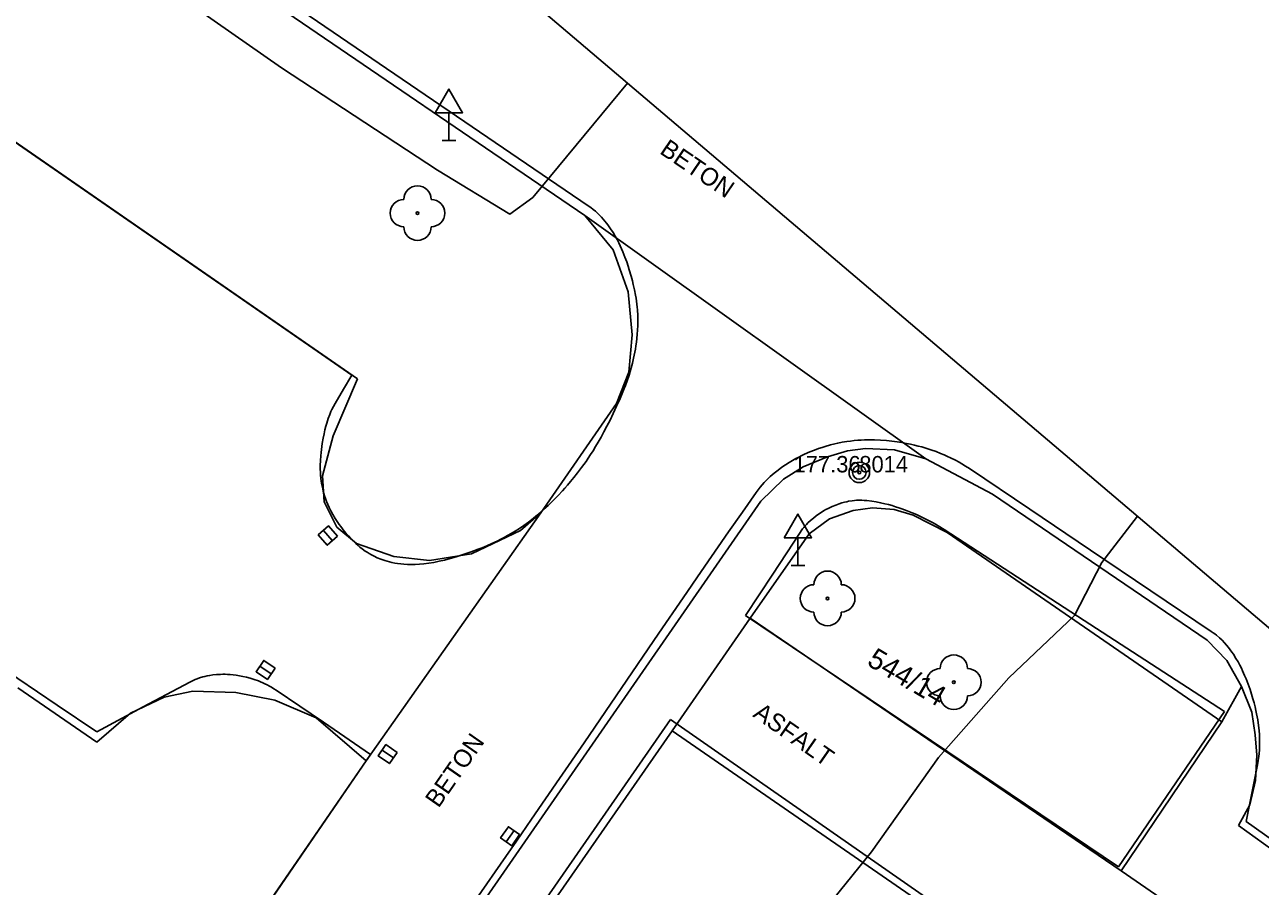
# Model space of a CAD drawing. Extents: x -540150 to -533593, y -1185082 to -1180066.
# Drawn here: x -536416.26 to -536371.05, y -1184235.42 to -1184203.89 of the extents above; entities that cross this region are included whole.
import ezdxf

# ---------------------------------------------------------------- set-up
doc = ezdxf.new("R2010")
doc.units = 0
for name, color, linetype in [('KN_HRAN_PARCEL', 7, 'Continuous'), ('KN_PARC_Č', 7, 'Continuous'), ('KN_VKP_HRAN_', 7, 'Continuous'), ('rámeček', 7, 'Continuous'), ('Vrstva 10', 7, 'Continuous'), ('Vrstva 11', 7, 'Continuous'), ('Vrstva 21', 7, 'Continuous'), ('Vrstva 22', 7, 'Continuous'), ('Vrstva 23', 7, 'Continuous'), ('Vrstva 27', 7, 'Continuous'), ('Vrstva 28', 7, 'Continuous'), ('Vrstva 34', 7, 'Continuous'), ('Vrstva 40', 7, 'Continuous'), ('Vrstva 5', 7, 'Continuous')]:
    doc.layers.add(name, color=color, linetype=linetype)

msp = doc.modelspace()

# ---------------------------------------------------------------- linework, layer by layer
at = {"layer": 'KN_HRAN_PARCEL'}
for p, q in [((-536446.221, -1184187.705), (-536404.081, -1184216.855)), ((-536395.761, -1184210.875), (-536426.511, -1184189.925)), ((-536395.761, -1184210.875), (-536394.731, -1184212.135)), ((-536395.761, -1184210.875), (-536383.281, -1184219.775)), ((-536394.731, -1184212.135), (-536394.181, -1184213.665)), ((-536394.181, -1184213.665), (-536394.031, -1184215.235)), ((-536394.031, -1184215.235), (-536394.151, -1184216.605)), ((-536404.971, -1184218.935), (-536404.081, -1184216.855)), ((-536394.151, -1184216.605), (-536394.611, -1184217.755)), ((-536397.381, -1184221.755), (-536394.611, -1184217.755)), ((-536405.371, -1184220.395), (-536404.971, -1184218.935)), ((-536386.891, -1184219.705), (-536386.151, -1184219.485)), ((-536386.151, -1184219.485), (-536385.491, -1184219.395)), ((-536385.491, -1184219.395), (-536384.431, -1184219.455)), ((-536384.431, -1184219.455), (-536383.281, -1184219.775)), ((-536387.771, -1184220.075), (-536386.891, -1184219.705)), ((-536380.851, -1184221.075), (-536383.281, -1184219.775)), ((-536405.311, -1184221.355), (-536405.371, -1184220.395)), ((-536388.501, -1184220.525), (-536387.771, -1184220.075)), ((-536389.321, -1184221.325), (-536388.501, -1184220.525)), ((-536429.131, -1184278.725), (-536389.321, -1184221.325)), ((-536404.841, -1184222.285), (-536405.311, -1184221.355)), ((-536372.991, -1184226.415), (-536380.851, -1184221.075)), ((-536397.381, -1184221.755), (-536403.771, -1184230.835)), ((-536397.381, -1184221.755), (-536398.121, -1184222.405)), ((-536385.941, -1184221.675), (-536386.811, -1184221.975)), ((-536385.241, -1184221.575), (-536385.941, -1184221.675)), ((-536384.441, -1184221.635), (-536385.241, -1184221.575)), ((-536383.751, -1184221.835), (-536384.441, -1184221.635)), ((-536382.511, -1184222.475), (-536383.751, -1184221.835)), ((-536404.121, -1184222.875), (-536404.841, -1184222.285)), ((-536386.811, -1184221.975), (-536387.551, -1184222.525)), ((-536398.121, -1184222.405), (-536399.911, -1184223.255)), ((-536389.711, -1184225.605), (-536387.551, -1184222.525)), ((-536382.511, -1184222.475), (-536372.451, -1184229.405)), ((-536402.761, -1184223.355), (-536404.121, -1184222.875)), ((-536401.451, -1184223.495), (-536402.761, -1184223.355)), ((-536399.911, -1184223.255), (-536401.451, -1184223.495)), ((-536392.571, -1184229.735), (-536389.711, -1184225.605)), ((-536389.711, -1184225.605), (-536376.141, -1184234.855)), ((-536372.991, -1184226.415), (-536372.271, -1184227.155)), ((-536372.271, -1184227.155), (-536371.731, -1184228.115)), ((-536416.511, -1184228.155), (-536413.631, -1184230.145)), ((-536372.451, -1184229.405), (-536371.731, -1184228.115)), ((-536371.731, -1184228.115), (-536371.361, -1184229.045)), ((-536412.391, -1184229.085), (-536411.161, -1184228.495)), ((-536411.161, -1184228.495), (-536410.111, -1184228.275)), ((-536410.111, -1184228.275), (-536408.541, -1184228.325)), ((-536408.541, -1184228.325), (-536407.111, -1184228.605)), ((-536407.111, -1184228.605), (-536405.601, -1184229.255)), ((-536371.361, -1184229.045), (-536371.231, -1184229.875)), ((-536413.631, -1184230.145), (-536412.391, -1184229.085)), ((-536405.601, -1184229.255), (-536403.771, -1184230.835)), ((-536376.141, -1184234.855), (-536372.451, -1184229.405)), ((-536392.571, -1184229.735), (-536408.101, -1184252.065)), ((-536382.561, -1184236.635), (-536392.571, -1184229.735)), ((-536371.231, -1184229.875), (-536371.171, -1184230.625)), ((-536403.771, -1184230.835), (-536413.971, -1184245.635)), ((-536371.171, -1184230.625), (-536371.221, -1184231.545)), ((-536371.221, -1184231.545), (-536371.431, -1184232.435)), ((-536371.431, -1184232.435), (-536371.841, -1184233.195)), ((-536368.841, -1184235.375), (-536371.841, -1184233.195))]:
    msp.add_line(p, q, dxfattribs=at)
at = {"layer": 'KN_VKP_HRAN_'}
msp.add_line((-536376.141, -1184234.855), (-536370.941, -1184238.415), dxfattribs=at)
at = {"layer": 'rámeček'}
msp.add_lwpolyline([(-536863.363, -1184184.148), (-536677.591, -1183965.383), (-535884.856, -1184638.563), (-536070.628, -1184857.328)], close=True, dxfattribs=at)
at = {"layer": 'Vrstva 10'}
for p, q in [((-536404.291, -1184216.715), (-536446.191, -1184187.745)), ((-536406.119, -1184203.383), (-536395.641, -1184210.515)), ((-536411.926, -1184228.855), (-536413.631, -1184229.765)), ((-536403.611, -1184230.595), (-536410.416, -1184240.52)), ((-536410.906, -1184251.94), (-536398.271, -1184233.765))]:
    msp.add_line(p, q, dxfattribs=at)
for points in [[(-536395.641, -1184210.515), (-536395.547, -1184210.582), (-536395.459, -1184210.651), (-536395.376, -1184210.721), (-536395.299, -1184210.792), (-536395.226, -1184210.863), (-536395.158, -1184210.935), (-536395.093, -1184211.007), (-536395.033, -1184211.078), (-536394.976, -1184211.149), (-536394.923, -1184211.219), (-536394.823, -1184211.36), (-536394.735, -1184211.496), (-536394.657, -1184211.628), (-536394.587, -1184211.754), (-536394.525, -1184211.875), (-536394.47, -1184211.989), (-536394.42, -1184212.099), (-536394.375, -1184212.202), (-536394.297, -1184212.398), (-536394.233, -1184212.572), (-536394.181, -1184212.724), (-536394.139, -1184212.859), (-536394.071, -1184213.093), (-536394.025, -1184213.269), (-536393.994, -1184213.399), (-536393.95, -1184213.594), (-536393.911, -1184213.785), (-536393.89, -1184213.899), (-536393.873, -1184214.011), (-536393.859, -1184214.119), (-536393.848, -1184214.225), (-536393.839, -1184214.328), (-536393.827, -1184214.529), (-536393.824, -1184214.718), (-536393.826, -1184214.896), (-536393.834, -1184215.064), (-536393.845, -1184215.222), (-536393.86, -1184215.371), (-536393.877, -1184215.51), (-536393.895, -1184215.641), (-536393.915, -1184215.763), (-536393.936, -1184215.878), (-536393.981, -1184216.093), (-536394.025, -1184216.281), (-536394.068, -1184216.444), (-536394.109, -1184216.587), (-536394.147, -1184216.711), (-536394.219, -1184216.928), (-536394.277, -1184217.089), (-536394.323, -1184217.209), (-536394.395, -1184217.388), (-536394.471, -1184217.565), (-536394.602, -1184217.855), (-536394.726, -1184218.12), (-536394.845, -1184218.364), (-536394.959, -1184218.589)], [(-536405.444, -1184219.841), (-536405.431, -1184219.665), (-536405.419, -1184219.545), (-536405.405, -1184219.431), (-536405.376, -1184219.216), (-536405.344, -1184219.025), (-536405.311, -1184218.859), (-536405.278, -1184218.713), (-536405.245, -1184218.587), (-536405.213, -1184218.477), (-536405.183, -1184218.382), (-536405.155, -1184218.299), (-536405.102, -1184218.157), (-536405.057, -1184218.052), (-536405.022, -1184217.975), (-536404.965, -1184217.862), (-536404.903, -1184217.751), (-536404.597, -1184217.233), (-536404.291, -1184216.715)], [(-536394.959, -1184218.589), (-536395.068, -1184218.796), (-536395.173, -1184218.987), (-536395.274, -1184219.164), (-536395.371, -1184219.328), (-536395.464, -1184219.48), (-536395.554, -1184219.621), (-536395.641, -1184219.752), (-536395.723, -1184219.874), (-536395.884, -1184220.101), (-536396.031, -1184220.296), (-536396.165, -1184220.466), (-536396.286, -1184220.614), (-536396.396, -1184220.742), (-536396.494, -1184220.854), (-536396.582, -1184220.951), (-536396.742, -1184221.121), (-536396.866, -1184221.247), (-536396.961, -1184221.342), (-536397.109, -1184221.484), (-536397.261, -1184221.625), (-536397.361, -1184221.714), (-536397.459, -1184221.799), (-536397.554, -1184221.878), (-536397.647, -1184221.952), (-536397.828, -1184222.09), (-536397.999, -1184222.213), (-536398.161, -1184222.322), (-536398.314, -1184222.42), (-536398.458, -1184222.507), (-536398.594, -1184222.585), (-536398.722, -1184222.656), (-536398.842, -1184222.719), (-536398.956, -1184222.776), (-536399.169, -1184222.878), (-536399.357, -1184222.961), (-536399.523, -1184223.03), (-536399.668, -1184223.088), (-536399.922, -1184223.182), (-536400.114, -1184223.248), (-536400.258, -1184223.295), (-536400.474, -1184223.362), (-536400.691, -1184223.425), (-536400.901, -1184223.481), (-536401.103, -1184223.528), (-536401.296, -1184223.567), (-536401.479, -1184223.597), (-536401.653, -1184223.619), (-536401.818, -1184223.635), (-536401.973, -1184223.643), (-536402.119, -1184223.646), (-536402.256, -1184223.643), (-536402.385, -1184223.636), (-536402.506, -1184223.624), (-536402.619, -1184223.609), (-536402.725, -1184223.592), (-536402.824, -1184223.572), (-536402.917, -1184223.55)], [(-536390.503, -1184222.453), (-536389.998, -1184221.729), (-536389.491, -1184221.005), (-536389.421, -1184220.909), (-536389.349, -1184220.817), (-536389.276, -1184220.731), (-536389.203, -1184220.65), (-536389.129, -1184220.573), (-536389.056, -1184220.5), (-536388.982, -1184220.431), (-536388.91, -1184220.366), (-536388.837, -1184220.304), (-536388.693, -1184220.189), (-536388.553, -1184220.086), (-536388.417, -1184219.994), (-536388.288, -1184219.911), (-536388.163, -1184219.837), (-536388.045, -1184219.771), (-536387.932, -1184219.712), (-536387.826, -1184219.659), (-536387.725, -1184219.611), (-536387.533, -1184219.527), (-536387.364, -1184219.46), (-536387.216, -1184219.405), (-536387.085, -1184219.361), (-536386.971, -1184219.325), (-536386.771, -1184219.268), (-536386.622, -1184219.231), (-536386.511, -1184219.205), (-536386.345, -1184219.172), (-536386.181, -1184219.145), (-536386.045, -1184219.126), (-536385.911, -1184219.111), (-536385.78, -1184219.1), (-536385.652, -1184219.091), (-536385.526, -1184219.086), (-536385.404, -1184219.083), (-536385.285, -1184219.082), (-536385.169, -1184219.084), (-536384.942, -1184219.093), (-536384.729, -1184219.108), (-536384.528, -1184219.129), (-536384.339, -1184219.153), (-536384.162, -1184219.181), (-536383.996, -1184219.212), (-536383.842, -1184219.244), (-536383.697, -1184219.277), (-536383.562, -1184219.311), (-536383.436, -1184219.345), (-536383.319, -1184219.379), (-536383.101, -1184219.449), (-536382.913, -1184219.516), (-536382.75, -1184219.579), (-536382.61, -1184219.637), (-536382.489, -1184219.691), (-536382.384, -1184219.74), (-536382.204, -1184219.83), (-536382.071, -1184219.902), (-536381.974, -1184219.957), (-536381.831, -1184220.044), (-536381.691, -1184220.135)], [(-536402.917, -1184223.55), (-536403.003, -1184223.526), (-536403.084, -1184223.502), (-536403.16, -1184223.477), (-536403.23, -1184223.451), (-536403.362, -1184223.396), (-536403.476, -1184223.343), (-536403.575, -1184223.291), (-536403.661, -1184223.241), (-536403.736, -1184223.195), (-536403.801, -1184223.152), (-536403.913, -1184223.071), (-536403.997, -1184223.006), (-536404.058, -1184222.954), (-536404.15, -1184222.872), (-536404.241, -1184222.785), (-536404.333, -1184222.691), (-536404.418, -1184222.599), (-536404.496, -1184222.511), (-536404.569, -1184222.424), (-536404.637, -1184222.341), (-536404.699, -1184222.259), (-536404.757, -1184222.18), (-536404.811, -1184222.104), (-536404.86, -1184222.029), (-536404.906, -1184221.957), (-536404.99, -1184221.817), (-536405.061, -1184221.685), (-536405.122, -1184221.561), (-536405.174, -1184221.444), (-536405.218, -1184221.335), (-536405.256, -1184221.232), (-536405.288, -1184221.135), (-536405.315, -1184221.044), (-536405.339, -1184220.959), (-536405.358, -1184220.879), (-536405.39, -1184220.728), (-536405.412, -1184220.597), (-536405.427, -1184220.481), (-536405.437, -1184220.379), (-536405.444, -1184220.29), (-536405.45, -1184220.135), (-536405.45, -1184220.017), (-536405.444, -1184219.841)], [(-536381.691, -1184220.135), (-536379.479, -1184221.625), (-536377.266, -1184223.115), (-536375.053, -1184224.605), (-536372.841, -1184226.095), (-536372.775, -1184226.141), (-536372.714, -1184226.187), (-536372.655, -1184226.233), (-536372.545, -1184226.327), (-536372.447, -1184226.42), (-536372.359, -1184226.512), (-536372.28, -1184226.602), (-536372.208, -1184226.688), (-536372.144, -1184226.772), (-536372.085, -1184226.853), (-536372.032, -1184226.93), (-536371.938, -1184227.079), (-536371.859, -1184227.213), (-536371.794, -1184227.334), (-536371.74, -1184227.441), (-536371.695, -1184227.536)], [(-536395.794, -1184230.169), (-536394.229, -1184227.877), (-536393.055, -1184226.158), (-536392.171, -1184224.869), (-536391.506, -1184223.902), (-536390.503, -1184222.453)], [(-536413.631, -1184229.765), (-536415.076, -1184228.79), (-536416.521, -1184227.815), (-536416.728, -1184227.673), (-536417.085, -1184227.418), (-536417.617, -1184227.03), (-536417.883, -1184226.836), (-536418.151, -1184226.645), (-536419.96, -1184225.378), (-536421.657, -1184224.193)], [(-536403.611, -1184230.595), (-536405.336, -1184229.42), (-536407.061, -1184228.245), (-536407.144, -1184228.19), (-536407.228, -1184228.14), (-536407.31, -1184228.093), (-536407.393, -1184228.049), (-536407.474, -1184228.009), (-536407.554, -1184227.972), (-536407.634, -1184227.938), (-536407.711, -1184227.907), (-536407.865, -1184227.852), (-536408.012, -1184227.806), (-536408.152, -1184227.768), (-536408.285, -1184227.738), (-536408.41, -1184227.714), (-536408.529, -1184227.696), (-536408.64, -1184227.683), (-536408.745, -1184227.673), (-536408.843, -1184227.667), (-536408.934, -1184227.664), (-536409.02, -1184227.664), (-536409.1, -1184227.665), (-536409.249, -1184227.674), (-536409.379, -1184227.687), (-536409.49, -1184227.703), (-536409.587, -1184227.721), (-536409.671, -1184227.74), (-536409.743, -1184227.758), (-536409.867, -1184227.795), (-536409.959, -1184227.827), (-536410.026, -1184227.853), (-536410.125, -1184227.897), (-536410.221, -1184227.945), (-536411.926, -1184228.855)], [(-536371.695, -1184227.536), (-536371.619, -1184227.704), (-536371.566, -1184227.833), (-536371.49, -1184228.028), (-536371.421, -1184228.225), (-536371.365, -1184228.396), (-536371.317, -1184228.556), (-536371.275, -1184228.707), (-536371.239, -1184228.849), (-536371.208, -1184228.982), (-536371.182, -1184229.107), (-536371.159, -1184229.225), (-536371.14, -1184229.335), (-536371.111, -1184229.541), (-536371.092, -1184229.721), (-536371.08, -1184229.879)], [(-536371.08, -1184229.879), (-536371.074, -1184230.017), (-536371.072, -1184230.138), (-536371.073, -1184230.243), (-536371.081, -1184230.427), (-536371.091, -1184230.565), (-536371.102, -1184230.668), (-536371.124, -1184230.822), (-536371.151, -1184230.975), (-536371.356, -1184232.01), (-536371.561, -1184233.045)], [(-536398.271, -1184233.765), (-536397.72, -1184232.97), (-536396.691, -1184231.477), (-536395.794, -1184230.169)], [(-536371.561, -1184233.045), (-536370.223, -1184233.998), (-536369.553, -1184234.473), (-536368.881, -1184234.945), (-536367.02, -1184236.241), (-536365.273, -1184237.453), (-536363.633, -1184238.587)]]:
    msp.add_lwpolyline(points, dxfattribs=at)
at = {"layer": 'Vrstva 11'}
for p, q in [((-536382.621, -1184222.365), (-536377.491, -1184225.695)), ((-536389.891, -1184225.515), (-536376.241, -1184234.705)), ((-536377.491, -1184225.695), (-536372.361, -1184229.025)), ((-536376.241, -1184234.705), (-536372.361, -1184229.025)), ((-536392.631, -1184229.315), (-536408.221, -1184251.775)), ((-536382.461, -1184236.405), (-536392.631, -1184229.315))]:
    msp.add_line(p, q, dxfattribs=at)
msp.add_lwpolyline([(-536389.891, -1184225.515), (-536388.891, -1184223.995), (-536387.891, -1184222.475), (-536387.846, -1184222.409), (-536387.799, -1184222.346), (-536387.751, -1184222.287), (-536387.702, -1184222.23), (-536387.653, -1184222.176), (-536387.603, -1184222.125), (-536387.503, -1184222.03), (-536387.403, -1184221.944), (-536387.305, -1184221.868), (-536387.21, -1184221.8), (-536387.118, -1184221.739), (-536387.03, -1184221.685), (-536386.945, -1184221.637), (-536386.865, -1184221.595), (-536386.789, -1184221.557), (-536386.717, -1184221.524), (-536386.581, -1184221.468), (-536386.46, -1184221.424), (-536386.355, -1184221.39), (-536386.262, -1184221.365), (-536386.181, -1184221.346), (-536386.111, -1184221.331), (-536385.988, -1184221.311), (-536385.897, -1184221.301), (-536385.829, -1184221.296), (-536385.729, -1184221.293), (-536385.631, -1184221.295), (-536385.538, -1184221.301), (-536385.447, -1184221.309), (-536385.269, -1184221.33), (-536385.1, -1184221.356), (-536384.941, -1184221.387), (-536384.791, -1184221.42), (-536384.65, -1184221.455), (-536384.517, -1184221.492), (-536384.393, -1184221.529), (-536384.277, -1184221.567), (-536384.168, -1184221.604), (-536383.964, -1184221.679), (-536383.787, -1184221.75), (-536383.634, -1184221.816), (-536383.501, -1184221.877), (-536383.386, -1184221.932), (-536383.188, -1184222.033), (-536383.042, -1184222.112), (-536382.934, -1184222.173), (-536382.775, -1184222.268), (-536382.621, -1184222.365)], dxfattribs=at)
at = {"layer": 'Vrstva 21'}
for radius in [0.375, 0.05]:
    msp.add_circle((-536385.721, -1184220.275), radius, dxfattribs=at)
at = {"layer": 'Vrstva 22'}
for centre in [(-536401.891, -1184210.785), (-536386.881, -1184224.885), (-536382.261, -1184227.955)]:
    msp.add_circle(centre, 0.05, dxfattribs=at)
for centre, start, end in [((-536401.891, -1184210.285), 0, 180), ((-536402.391, -1184210.785), 90, 270), ((-536401.391, -1184210.785), 270, 90), ((-536401.891, -1184211.285), 180, 0), ((-536386.881, -1184224.385), 0, 180), ((-536387.381, -1184224.885), 90, 270), ((-536386.381, -1184224.885), 270, 90), ((-536386.881, -1184225.385), 180, 0), ((-536382.261, -1184227.455), 0, 180), ((-536382.761, -1184227.955), 90, 270), ((-536381.761, -1184227.955), 270, 90), ((-536382.261, -1184228.455), 180, 0)]:
    msp.add_arc(centre, 0.5, start, end, dxfattribs=at)
at = {"layer": 'Vrstva 27'}
for p, q in [((-536405.007, -1184222.773), (-536405.335, -1184222.397)), ((-536407.244, -1184227.646), (-536407.658, -1184227.364)), ((-536402.774, -1184230.726), (-536403.188, -1184230.444)), ((-536398.643, -1184233.794), (-536398.357, -1184233.384))]:
    msp.add_line(p, q, dxfattribs=at)
for points in [[(-536404.818, -1184222.609), (-536405.147, -1184222.232), (-536405.524, -1184222.561), (-536405.195, -1184222.938)], [(-536407.104, -1184227.439), (-536407.517, -1184227.158), (-536407.798, -1184227.571), (-536407.385, -1184227.852)], [(-536402.634, -1184230.519), (-536403.047, -1184230.238), (-536403.328, -1184230.651), (-536402.915, -1184230.932)], [(-536398.437, -1184233.937), (-536398.152, -1184233.526), (-536398.563, -1184233.241), (-536398.848, -1184233.652)]]:
    msp.add_lwpolyline(points, close=True, dxfattribs=at)
at = {"layer": 'Vrstva 28'}
msp.add_circle((-536385.721, -1184220.275), 0.25, dxfattribs=at)
at = {"layer": 'Vrstva 34'}
for p, q in [((-536400.739, -1184207.116), (-536400.739, -1184208.134)), ((-536400.989, -1184208.134), (-536400.489, -1184208.134)), ((-536387.967, -1184222.665), (-536387.967, -1184223.683)), ((-536388.217, -1184223.683), (-536387.717, -1184223.683))]:
    msp.add_line(p, q, dxfattribs=at)
for points in [[(-536401.239, -1184207.116), (-536400.239, -1184207.116), (-536400.739, -1184206.25)], [(-536388.467, -1184222.665), (-536387.467, -1184222.665), (-536387.967, -1184221.799)]]:
    msp.add_lwpolyline(points, close=True, dxfattribs=at)
at = {"layer": 'Vrstva 5'}
for points in [[(-536459.333, -1184170.028), (-536459.229, -1184169.882), (-536459.141, -1184169.075), (-536458.981, -1184168.315), (-536458.221, -1184167.626), (-536457.361, -1184167.725), (-536455.961, -1184168.285), (-536453.571, -1184169.775), (-536450.341, -1184172.805), (-536442.871, -1184180.345), (-536439.771, -1184182.985), (-536426.931, -1184191.615), (-536413.611, -1184200.745), (-536406.871, -1184205.475), (-536401.161, -1184209.215), (-536398.511, -1184210.825), (-536397.671, -1184210.215), (-536394.202, -1184206.034)], [(-536383.489, -1184243.676), (-536383.311, -1184243.805), (-536382.369, -1184243.577), (-536381.804, -1184242.77), (-536388.202, -1184238.598), (-536388.061, -1184237.605), (-536385.281, -1184234.165), (-536382.821, -1184230.705), (-536380.251, -1184227.795), (-536377.841, -1184225.515), (-536376.841, -1184223.575), (-536375.546, -1184221.876)]]:
    msp.add_lwpolyline(points, dxfattribs=at)

# ---------------------------------------------------------------- texts
at = {"layer": 'KN_PARC_Č'}
msp.add_text('544/14', height=0.75, rotation=329.4, dxfattribs=at).set_placement((-536385.481, -1184227.305))
at = {"layer": 'Vrstva 22'}
msp.add_text('177.36 ', height=0.6, dxfattribs=at).set_placement((-536388.128, -1184220.275))
at = {"layer": 'Vrstva 23'}
msp.add_text('8014', height=0.6, dxfattribs=at).set_placement((-536385.721, -1184220.275))
at = {"layer": 'Vrstva 40'}
for s, rotation, p in [('BETON', 325.7551, (-536393.063, -1184208.581)), ('ASFALT', 325.1178, (-536389.647, -1184229.192)), ('BETON', 55.1949, (-536401.12, -1184232.583))]:
    msp.add_text(s, height=0.65, rotation=rotation, dxfattribs=at).set_placement(p)

doc.saveas('drawing.dxf')
